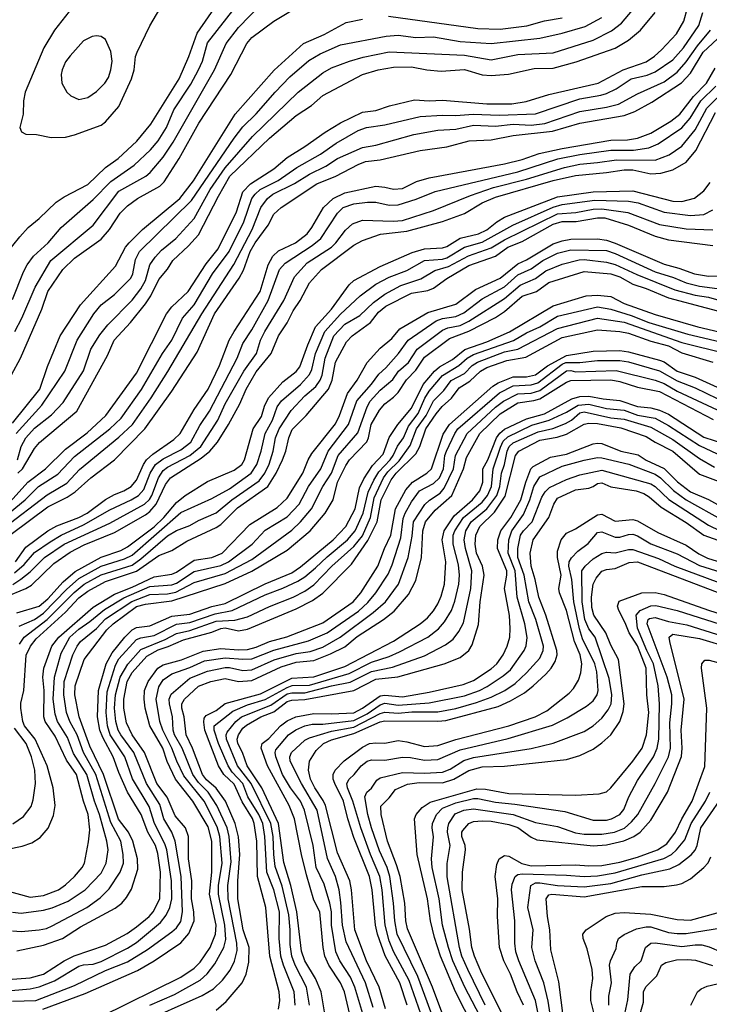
# Model space of a CAD drawing. Header units: inches. Extents: x 990535 to 1117859, y 769386 to 892122.
# Tile 939 of 1056: x 1072543 to 1075654, y 864753 to 869197. Entities that reach past the tile are written whole.
import ezdxf

# ---------------------------------------------------------------- set-up
doc = ezdxf.new("R2010")
doc.units = ezdxf.units.IN
doc.header["$MEASUREMENT"] = 0
doc.layers.add('B0876', color=7, linetype='Continuous')

msp = doc.modelspace()

# ---------------------------------------------------------------- linework, layer by layer
at = {"layer": 'B0876', "color": 5}
for points, elevation in [([(1072480.6, 868139.4), (1072543, 868217), (1072580.7, 868259.3), (1072630, 868299), (1072707, 868373), (1072743.1, 868396.9), (1072850, 868453.2), (1072930, 868529.6), (1072987.3, 868570), (1073071.4, 868648.6), (1073134.2, 868725.8), (1073262.5, 868930), (1073306.2, 869030), (1073343.9, 869136.1), (1073470, 869319.8)], 6080), ([(1072766.1, 869233.9), (1072699.6, 869150), (1072652.5, 869070), (1072568.1, 868870), (1072560.4, 868830), (1072558, 868770), (1072544.1, 868710), (1072551.3, 868691.3), (1072570, 868680.7), (1072618.6, 868678.6), (1072684.9, 868664.9), (1072750, 868667.3), (1072790, 868677), (1072910, 868720.7), (1072930, 868735.3), (1072990, 868804.6), (1073047.3, 868930), (1073058.6, 868970), (1073065.2, 869030), (1073072.5, 869050), (1073130, 869168.8), (1073210, 869306)], 6120), ([(1072499.3, 867020.7), (1072579.7, 867110), (1072659.9, 867170), (1072750, 867258), (1072847.7, 867332.3), (1072932.2, 867410), (1073070, 867601.7), (1073205.1, 867870), (1073230, 867900.5), (1073303.2, 867970), (1073384.6, 868095.4), (1073437.8, 868162.2), (1073521.3, 868330), (1073550, 868420.4), (1073583.6, 868456.4), (1073690, 868523.7), (1073750, 868574.2), (1073830, 868623.9), (1073921.1, 868690), (1073990, 868731.9), (1074090, 868779.4), (1074150, 868787.5), (1074211.8, 868808.2), (1074324.9, 868835.1), (1074389.6, 868830.4), (1074450, 868833), (1074650, 868816.8), (1074763.1, 868816.9), (1074827.4, 868827.4), (1074930, 868859), (1075152.2, 868910), (1075265, 868970), (1075370, 869007.2), (1075407.5, 869032.5), (1075438.6, 869061.4), (1075506.7, 869133.3), (1075539.3, 869190), (1075555.4, 869250)], 5880), ([(1072506.5, 867593.5), (1072547.2, 867670), (1072643.3, 867890), (1072670, 867970), (1072737.7, 868070), (1072790, 868121), (1072910, 868205.8), (1072948, 868250), (1072996.9, 868323.1), (1073030, 868356.1), (1073073.9, 868390), (1073175, 868445), (1073195.4, 868464.6), (1073262.7, 868570), (1073350.6, 868730), (1073495.8, 868950), (1073567, 869090), (1073590, 869115.8), (1073690, 869190.1), (1073830, 869275)], 6020), ([(1072510, 867934.4), (1072560.6, 868059.4), (1072576.1, 868090), (1072604.9, 868130), (1072671.1, 868190), (1072730, 868258.7), (1072874.7, 868385.3), (1072953.4, 868466.6), (1073059, 868541), (1073133.4, 868610), (1073168.1, 868650), (1073204.5, 868710), (1073237.6, 868790), (1073314.5, 868905.5), (1073349.6, 868970), (1073367.1, 869010), (1073390, 869092.1), (1073520.7, 869259.3)], 6060), ([(1072520.5, 867790), (1072552.9, 867850), (1072612.6, 867990), (1072683.3, 868110), (1072874.3, 868270), (1072990, 868423.6), (1073111.9, 868490), (1073132.2, 868507.8), (1073190, 868576.3), (1073235.5, 868644.5), (1073421.1, 868970), (1073475.1, 869090), (1073530, 869162.1), (1073632.5, 869267.5)], 6040), ([(1072532.8, 867210), (1072549.2, 867270), (1072570.3, 867310), (1072610, 867353.3), (1072686, 867414), (1072738.5, 867470), (1072830, 867611.9), (1072863.8, 867710), (1072905.1, 867774.9), (1072939.8, 867820.2), (1073050, 867931.5), (1073090, 867981.8), (1073110, 868019.4), (1073129.6, 868090), (1073154.3, 868125.7), (1073183.2, 868156.8), (1073247.1, 868210), (1073330, 868299.1), (1073402.6, 868430), (1073470, 868528.1), (1073592.9, 868670), (1073799.6, 868870), (1073910, 868957.1), (1073950, 868980.1), (1074030.3, 869009.7), (1074092.4, 869027.6), (1074210, 869051.5), (1074550, 869036.7), (1074670, 869016.3), (1074790, 869040.1), (1074950, 869047.7), (1075130, 869104), (1075212.8, 869147.2), (1075258.2, 869181.8), (1075333.3, 869270)], 5940), ([(1072430, 866919.3), (1072567, 867030), (1072627.8, 867090), (1072714.4, 867145.6), (1072790, 867225.5), (1072949.6, 867350.4), (1073001.1, 867398.9), (1073092.2, 867527.8), (1073186.8, 867690), (1073229.2, 867750), (1073277.4, 867850), (1073330, 867910.6), (1073412.3, 868050), (1073487.6, 868150), (1073554.8, 868285.2), (1073590.8, 868389.2), (1073604.8, 868410), (1073627.8, 868430), (1073708.6, 868471.4), (1073793.8, 868530), (1073900.2, 868590), (1073970, 868639.1), (1074070, 868696.3), (1074107.4, 868710), (1074190, 868723.1), (1074350, 868759.4), (1074450, 868766.4), (1074510, 868763.9), (1074588.9, 868771.1), (1074706.7, 868766.7), (1074870, 868771.9), (1075070, 868840.1), (1075164.5, 868855.6), (1075190, 868863.7), (1075234.8, 868885.2), (1075301.3, 868930), (1075373.2, 868946.8), (1075410, 868961.6), (1075490, 869015.5), (1075537.4, 869070), (1075606.8, 869170), (1075624.7, 869230)], 5860), ([(1072510, 867376), (1072633.4, 867530), (1072668.8, 867631.1), (1072725.6, 867770), (1072816.6, 867910), (1072975.6, 868084.4), (1073020.4, 868170), (1073036.8, 868190), (1073096.9, 868250), (1073264.8, 868390), (1073326.7, 868470), (1073515.2, 868770), (1073691.2, 868968.8), (1073823, 869090), (1073916.8, 869130), (1074015.9, 869184.1), (1074090, 869199.3)], 5980), ([(1072526.6, 867330), (1072643.4, 867456.6), (1072747.1, 867610), (1072802.3, 867750), (1072877.4, 867870), (1072909.9, 867910.1), (1072970, 867957.1), (1073044.2, 868030), (1073053.8, 868050), (1073065.6, 868114.4), (1073082.8, 868150), (1073318.4, 868381.6), (1073510, 868662), (1073550, 868713), (1073610, 868771.7), (1073695.1, 868870), (1073761.6, 868938.4), (1073847.7, 869012.3), (1073897.8, 869042.2), (1073990, 869083.3), (1074196.9, 869123.1), (1074250, 869126.4), (1074330, 869116.7), (1074410, 869119.4), (1074530, 869098.4), (1074670, 869089.4), (1074890, 869113.9), (1074990, 869135.4), (1075094.4, 869165.6), (1075170, 869207.2)], 5960), ([(1072534, 867150), (1072555.3, 867170), (1072610, 867261.5), (1072631.5, 867288.5), (1072801.4, 867430), (1072938.4, 867681.6), (1072968.6, 867750), (1073043, 867830), (1073110, 867913.9), (1073134.1, 867950), (1073170, 868023.7), (1073209, 868071), (1073233.6, 868110), (1073304.3, 868175.7), (1073350, 868226.1), (1073439.1, 868400.9), (1073491, 868490), (1073670, 868661.7), (1073790, 868764), (1073859, 868810), (1073910, 868854.9), (1074089.8, 868950), (1074160.5, 868970), (1074230, 868982.1), (1074310, 868983.8), (1074380.5, 868970), (1074443.9, 868963.9), (1074550, 868971.5), (1074630, 868948.5), (1074670, 868945.4), (1074748.4, 868951.6), (1074864, 868976), (1074950, 868978.6), (1075053.6, 869006.4), (1075230, 869068), (1075290, 869103.8), (1075344.1, 869150), (1075409.4, 869230)], 5920), ([(1074206.7, 869213.2), (1074610, 869157.5), (1074710, 869153.9), (1074831.2, 869168.8), (1074910, 869191.6), (1074990, 869205.8)], 5980), ([(1072470, 866902.3), (1072667.2, 867052.8), (1072755.5, 867104.5), (1072813.1, 867166.9), (1072990, 867313), (1073051.4, 867370), (1073135.7, 867490), (1073211.1, 867608.9), (1073364.1, 867870), (1073508.4, 868091.6), (1073591.8, 868250), (1073630.3, 868350), (1073661.2, 868390), (1073685.5, 868410), (1073782.3, 868457.7), (1073850, 868499.7), (1073924.1, 868535.9), (1073976.8, 868570), (1074090, 868619.9), (1074150, 868630.9), (1074321.8, 868678.2), (1074430, 868698.2), (1074510, 868703.4), (1074590, 868720.4), (1074690, 868716.9), (1074770, 868725.6), (1074850, 868720.8), (1074911.6, 868728.4), (1075070, 868782.2), (1075190, 868801.4), (1075244.4, 868815.6), (1075330, 868862), (1075450, 868915.8), (1075510, 868959.7), (1075550, 869006.7), (1075600.7, 869079.3), (1075660.4, 869150)], 5840), ([(1072504.6, 866875.4), (1072670, 866998.6), (1072757.4, 867042.6), (1072793.6, 867066.4), (1072863.9, 867130), (1072969.9, 867210), (1073107.3, 867350), (1073230, 867520.1), (1073343.4, 867696.6), (1073421.5, 867870), (1073533.8, 868030), (1073552.9, 868067.1), (1073583.4, 868150), (1073605.7, 868190), (1073663.3, 868270), (1073690, 868318.5), (1073722.1, 868350), (1073883.7, 868456.3), (1073969.9, 868490), (1074070, 868543.2), (1074103.7, 868556.3), (1074170, 868564.3), (1074350, 868605.9), (1074470, 868622.6), (1074570.1, 868650.1), (1074670, 868654.8), (1074770, 868674.1), (1074946.4, 868693.6), (1075070, 868730.6), (1075270, 868764.9), (1075318.1, 868781.9), (1075395.5, 868824.5), (1075528.6, 868911.4), (1075570, 868955.5), (1075626, 869050), (1075711.7, 869130)], 5820), ([(1072524, 866750), (1072570, 866815.9), (1072670, 866890.4), (1072710, 866912.8), (1072810, 866951), (1072847.2, 866970), (1072930, 867031.9), (1072970, 867053.6), (1073013.4, 867070), (1073046.4, 867090), (1073070, 867119.1), (1073101.7, 867190), (1073115.5, 867210), (1073144.2, 867235.8), (1073238.1, 867301.9), (1073266.2, 867330), (1073330, 867437.8), (1073393.8, 867530), (1073443.8, 867636.2), (1073488.7, 867750), (1073510, 867790.1), (1073628, 867970), (1073664.4, 868090), (1073684.7, 868130), (1073710, 868153.9), (1073787.8, 868190), (1073839.5, 868230), (1073861.7, 868258.3), (1073913.4, 868350), (1073957.1, 868390), (1074010, 868414.9), (1074150, 868444.9), (1074190, 868441.7), (1074230, 868432.3), (1074270, 868435.4), (1074333.6, 868466.4), (1074390, 868483.3), (1074730, 868545.8), (1074810, 868565.4), (1074886.4, 868593.6), (1074990, 868616.1), (1075210, 868652.7), (1075285.2, 868654.8), (1075330, 868662.6), (1075390, 868684.5), (1075481.2, 868738.8), (1075521.9, 868770), (1075583.7, 868850), (1075641.5, 868910), (1075681.3, 868978.7)], 5780), ([(1072511.6, 866648.4), (1072548.7, 866671.3), (1072590, 866705.4), (1072654.2, 866770), (1072743.9, 866830), (1072950, 866925.2), (1073106.6, 867010), (1073128.3, 867031.7), (1073139.4, 867050), (1073169, 867130), (1073190, 867162.1), (1073210, 867177.9), (1073311, 867230), (1073360.5, 867270), (1073436.8, 867390), (1073470, 867462.9), (1073553.4, 867610), (1073610.9, 867690), (1073629.6, 867750), (1073648.5, 867790), (1073734.3, 867930), (1073783.1, 868036.9), (1073839.9, 868100.1), (1073949.7, 868170.3), (1073969.9, 868190), (1074012.6, 868247.4), (1074044.6, 868275.4), (1074090, 868292.4), (1074228.2, 868288.2), (1074270, 868291), (1074410, 868335), (1074576.7, 868403.3), (1074680.5, 868439.5), (1074830, 868476.8), (1075001.1, 868530), (1075070, 868545.5), (1075150, 868551.9), (1075234.9, 868565.1), (1075410, 868563), (1075472.5, 868587.5), (1075530, 868626.8), (1075590, 868700.5), (1075642.4, 868797.6), (1075737.1, 868890)], 5740), ([(1072519.5, 866700.5), (1072562.3, 866737.7), (1072610, 866791.6), (1072679.6, 866840.3), (1072729.8, 866870.2), (1072830, 866916.6), (1072950, 866984.7), (1073045.9, 867030), (1073078.5, 867050), (1073102.9, 867077.1), (1073130.9, 867150), (1073156, 867190), (1073190, 867215.5), (1073270, 867255), (1073314.6, 867290), (1073355.2, 867364.8), (1073399.6, 867430), (1073523.5, 867670), (1073550, 867735.7), (1073590, 867797.2), (1073664.6, 867930), (1073714.6, 868070), (1073741.2, 868098.8), (1073861.8, 868178.2), (1073901.8, 868210), (1073976.1, 868323.9), (1074002.1, 868350), (1074050, 868366.5), (1074112.6, 868372.6), (1074150, 868372.8), (1074210, 868359.3), (1074250, 868361.5), (1074332.4, 868387.6), (1074418.1, 868421.9), (1074790.7, 868510), (1074971.1, 868568.9), (1075070, 868589), (1075210, 868608), (1075311.9, 868608.1), (1075382, 868618), (1075423.8, 868636.2), (1075530, 868709), (1075568, 868752), (1075616.5, 868830), (1075683, 868897)], 5760), ([(1072476, 866590), (1072570.9, 866629.1), (1072595.4, 866644.6), (1072696.8, 866743.2), (1072770, 866793.3), (1072833, 866827), (1072970, 866883), (1073110, 866961.7), (1073130, 866976.8), (1073158.9, 867010), (1073201.1, 867098.9), (1073223.7, 867130), (1073362.3, 867217.7), (1073401.3, 867250), (1073435.6, 867290), (1073485, 867370), (1073536.7, 867463.3), (1073564.6, 867530), (1073610, 867607.7), (1073677.5, 867690), (1073711.2, 867770), (1073750, 867829.5), (1073776.4, 867883.6), (1073807.6, 867930), (1073850.9, 868010), (1073904.1, 868070), (1074050, 868179), (1074090, 868200.3), (1074171, 868229), (1074290, 868242.1), (1074450, 868286.8), (1074550, 868321.6), (1074630.2, 868369.8), (1074690, 868395.2), (1074950, 868471.8), (1075050, 868494.1), (1075190, 868507.4), (1075270, 868520), (1075310, 868518.7), (1075390, 868501.7), (1075435.5, 868504.5), (1075490, 868518.8), (1075550, 868553.3), (1075594.1, 868605.9), (1075682.2, 868777.8)], 5720), ([(1072530, 866519.5), (1072630, 866550), (1072670, 866582.5), (1072739.5, 866660.5), (1072792.7, 866707.3), (1072910, 866771.8), (1072998.5, 866801.5), (1073030, 866817.2), (1073150, 866908.4), (1073193.4, 866950), (1073250, 867017.3), (1073290, 867050.1), (1073390, 867112), (1073510, 867163.3), (1073545.8, 867190), (1073557.4, 867210), (1073596.4, 867350), (1073634.1, 867405.9), (1073647.4, 867452.6), (1073665.9, 867490), (1073730, 867563), (1073790, 867609.3), (1073807.5, 867630), (1073842.5, 867730), (1073877.5, 867810), (1073949.3, 867890), (1074030, 868000.7), (1074050, 868019.5), (1074170, 868082.9), (1074313.3, 868146.7), (1074370, 868162.6), (1074450, 868167.2), (1074470, 868174), (1074530, 868210.3), (1074613.5, 868230), (1074650, 868248.3), (1074695, 868285), (1074730, 868305.4), (1074970, 868397.4), (1075130, 868419.9), (1075310, 868424.4), (1075490, 868377.8), (1075530, 868376.3), (1075587.9, 868392.1), (1075630, 868423.8), (1075657.7, 868462.3)], 5680), ([(1072540.8, 866459.2), (1072610, 866490.3), (1072650, 866518.3), (1072754.4, 866625.6), (1072810, 866675.6), (1072910, 866730.8), (1073016.1, 866763.9), (1073050, 866780.2), (1073270, 866972.3), (1073410, 867036.5), (1073490, 867080.2), (1073587.3, 867150), (1073612.1, 867190), (1073632.1, 867250), (1073649.7, 867330), (1073682.8, 867390), (1073704.1, 867450), (1073723.4, 867476.6), (1073809.5, 867550), (1073850, 867595.7), (1073861.1, 867618.9), (1073877, 867690), (1073919.1, 867790), (1073990, 867868.3), (1074079.4, 867950), (1074150, 868002.8), (1074210, 868034.5), (1074290, 868064.5), (1074370, 868109.7), (1074450, 868116), (1074470, 868122), (1074550, 868171), (1074630, 868192.9), (1074768.2, 868270), (1074950, 868351), (1074990, 868363.2), (1075137.6, 868382.4), (1075290, 868377.5), (1075333.2, 868370), (1075450, 868328.3), (1075570, 868313.7), (1075630, 868318), (1075670, 868338.9)], 5660), ([(1072542.1, 866377.9), (1072562.6, 866410), (1072667.3, 866490), (1072788.2, 866611.8), (1072834.4, 866650), (1072910, 866692), (1073050, 866735), (1073090, 866763), (1073210, 866867.5), (1073250, 866890.9), (1073310, 866914.2), (1073350, 866937), (1073430, 866971.5), (1073500.5, 867030), (1073623.9, 867116.1), (1073648.6, 867150), (1073668.3, 867191.7), (1073686.3, 867250), (1073696.7, 867310), (1073713.1, 867350), (1073767.4, 867432.7), (1073830, 867499.7), (1073878.3, 867541.7), (1073899, 867570), (1073908, 867592), (1073921.6, 867670), (1073960.7, 867770), (1074010, 867822.4), (1074077.6, 867862.4), (1074139.7, 867920.3), (1074190, 867957.7), (1074263.2, 867996.8), (1074352.8, 868027.2), (1074415.4, 868064.6), (1074477.4, 868082.6), (1074568.4, 868131.6), (1074670, 868168), (1074730, 868204), (1074970, 868320.3), (1075052.6, 868327.4), (1075130, 868341.9), (1075170, 868343.4), (1075286.4, 868326.4), (1075430, 868272.2), (1075550, 868253.7), (1075670, 868247.9)], 5640), ([(1072487.1, 865452.9), (1072553.7, 865466.3), (1072597.7, 865482.3), (1072634.5, 865505.5), (1072671.5, 865548.5), (1072695, 865605), (1072702.3, 865650), (1072693.4, 865730), (1072666.1, 865830), (1072613.4, 865950), (1072564.3, 866010), (1072557, 866030), (1072548.3, 866090), (1072547.5, 866112.5), (1072560.9, 866170), (1072571.4, 866328.6), (1072592, 866370), (1072616.6, 866403.4), (1072750, 866522.3), (1072810, 866587.5), (1072850, 866617.9), (1072930, 866660.8), (1073070, 866708.2), (1073170, 866778.3), (1073230, 866800.7), (1073296.9, 866843.1), (1073430, 866904.4), (1073450, 866918.7), (1073525.7, 866994.3), (1073662.7, 867090), (1073700.4, 867150), (1073728.2, 867210), (1073743.5, 867250), (1073756.5, 867310), (1073772.8, 867347.2), (1073836.1, 867410), (1073936, 867530), (1073953.2, 867570), (1073968.3, 867651.7), (1074017.3, 867742.7), (1074043.2, 867770), (1074125.2, 867830), (1074162.4, 867877.6), (1074195.4, 867904.6), (1074310, 867963.1), (1074384.8, 867975.2), (1074410, 867984.5), (1074470.4, 868029.6), (1074570, 868086.8), (1074690, 868129.8), (1074745.4, 868170), (1074810, 868195.9), (1074950, 868273.4), (1074990, 868285.8), (1075054, 868286), (1075150, 868303), (1075182.3, 868302.3), (1075289.6, 868269.6), (1075410, 868219.6), (1075470, 868204.1), (1075670, 868178.5)], 5620), ([(1072470, 865269.6), (1072590, 865236.6), (1072650, 865244.8), (1072718.5, 865270), (1072750, 865291.8), (1072789.9, 865330), (1072824.7, 865370), (1072835.8, 865390), (1072854, 865486), (1072858.8, 865541.2), (1072852.2, 865610), (1072830.2, 865670), (1072798.9, 865790), (1072754.4, 865854.4), (1072702.8, 865962.8), (1072657.9, 866030), (1072651.3, 866050), (1072653.4, 866170), (1072648, 866230), (1072652, 866270), (1072687.5, 866370), (1072719.1, 866410), (1072874.9, 866545.1), (1072970, 866604.2), (1073050, 866635.4), (1073150, 866682), (1073230, 866694.1), (1073250, 866703), (1073330, 866757.8), (1073410, 866770.3), (1073457.1, 866790), (1073580.8, 866919.2), (1073704.1, 866995.9), (1073750, 867037.8), (1073820.4, 867150), (1073843.7, 867210), (1073860.9, 867239.1), (1073967.5, 867372.5), (1073986.5, 867410), (1074021.3, 867510), (1074066.2, 867570), (1074110.8, 867649.2), (1074170, 867714.4), (1074221.3, 867758.7), (1074258.3, 867801.7), (1074384.9, 867875.1), (1074510, 867912.7), (1074600.1, 867979.9), (1074710, 868030.6), (1074790, 868095.5), (1074830, 868113.8), (1074950, 868185.2), (1074990, 868199.1), (1075030, 868205.8), (1075150, 868207.5), (1075190, 868201.6), (1075230, 868188.6), (1075450, 868093.3), (1075516.2, 868076.2), (1075587.1, 868050), (1075650, 868039.2), (1075790, 868042.7)], 5580), ([(1072510, 865168.4), (1072550, 865164.6), (1072650, 865178.5), (1072690, 865189.4), (1072761.4, 865218.6), (1072837.8, 865270), (1072910, 865345.5), (1072932.5, 865390), (1072941.4, 865450), (1072935.8, 865490), (1072902.8, 865610), (1072879.7, 865670), (1072846.3, 865790), (1072785.4, 865885.4), (1072758.1, 865958.1), (1072713.7, 866030), (1072703, 866063), (1072694.6, 866130), (1072699.3, 866230), (1072730, 866337.8), (1072769.2, 866410), (1072810, 866446.7), (1072859.5, 866480.5), (1072925.1, 866534.9), (1073013, 866587), (1073130, 866638.7), (1073230, 866646.2), (1073250, 866654.4), (1073330, 866706.8), (1073450, 866733.9), (1073485.1, 866750), (1073591.7, 866830), (1073650, 866893), (1073750, 866953.6), (1073803.2, 867010), (1073845.2, 867090), (1073901.2, 867170), (1073935.1, 867250), (1074026.3, 867370), (1074063.5, 867476.5), (1074130, 867552.3), (1074162.8, 867597.2), (1074195, 867625), (1074252.1, 867690), (1074295.1, 867750), (1074422.3, 867837.7), (1074450, 867848.1), (1074510, 867858), (1074546.2, 867873.8), (1074630, 867936.5), (1074730, 867991.4), (1074790, 868045.5), (1074850, 868072.2), (1074902.5, 868110), (1074970, 868142.5), (1075030, 868158.2), (1075190, 868154.6), (1075230, 868142), (1075410, 868058.6), (1075492.9, 868032.9), (1075550, 868009.3), (1075610, 867994.1), (1075690, 867984.3)], 5560), ([(1072510, 865085.6), (1072550, 865081.6), (1072630.6, 865089.4), (1072663.9, 865096.1), (1072690, 865107.4), (1072845.2, 865190), (1072906.3, 865233.7), (1072946.2, 865273.8), (1072996.9, 865350), (1073011.7, 865390), (1073010.3, 865429.7), (1072999.7, 865490), (1072954.5, 865574.5), (1072887.1, 865790), (1072830, 865890), (1072802.1, 865970), (1072768.9, 866030), (1072754.3, 866070), (1072742.2, 866150), (1072744.2, 866210), (1072783.1, 866330), (1072802.5, 866370), (1072817.5, 866390), (1072890, 866449.2), (1072930, 866492.6), (1073048.4, 866571.6), (1073130, 866602.3), (1073210, 866605.4), (1073246.6, 866613.4), (1073330, 866656.5), (1073470, 866697.2), (1073590, 866761.2), (1073770, 866892.8), (1073810.4, 866930), (1073859.5, 866990), (1073909.9, 867090), (1073949.7, 867150), (1073980.5, 867230), (1074067.8, 867332.2), (1074110.2, 867450), (1074124, 867476), (1074170, 867525.5), (1074226.6, 867573.4), (1074252.4, 867610), (1074296.7, 867650), (1074336.8, 867710), (1074450, 867795.1), (1074474.2, 867805.8), (1074530, 867817.4), (1074570, 867836), (1074730, 867939), (1074800.5, 867999.5), (1074870, 868028.9), (1074916.1, 868063.9), (1074990, 868093), (1075066.8, 868113.2), (1075090, 868114.4), (1075190, 868102.8), (1075230, 868091.3), (1075326.8, 868046.9), (1075498.3, 867978.3), (1075590, 867954.1), (1075650, 867944.6), (1075750, 867915.4)], 5540), ([(1072530, 864994.6), (1072650, 865020.1), (1072735.9, 865050), (1072817.5, 865102.5), (1072973, 865187), (1073004.2, 865210), (1073025.2, 865234.8), (1073047.4, 865272.6), (1073076.3, 865363.7), (1073073.9, 865410), (1073053.5, 865490), (1073033.8, 865530), (1072989.4, 865589.4), (1072921, 865790), (1072858.8, 865918.8), (1072810.9, 866050), (1072792, 866150), (1072792.6, 866190), (1072833.7, 866310), (1072936.2, 866443.8), (1072963.9, 866470), (1073070, 866548.4), (1073110, 866558.4), (1073230, 866574.7), (1073470, 866653.1), (1073590, 866707.9), (1073750, 866802.5), (1073853.7, 866890), (1073921.2, 866970), (1073956.8, 867030), (1073977.1, 867110), (1074014.8, 867185.2), (1074030.3, 867210), (1074108.4, 867291.6), (1074116.9, 867310), (1074129, 867370), (1074165.6, 867434.4), (1074190, 867462.5), (1074230, 867492.6), (1074250, 867514.1), (1074288.3, 867571.7), (1074330, 867615.9), (1074370, 867674.1), (1074481.5, 867758.5), (1074569.1, 867790.9), (1074690, 867853.4), (1074730, 867880.5), (1074810, 867948.8), (1074874, 867970), (1074930, 868011), (1075090, 868060.6), (1075210, 868049.8), (1075250, 868036.5), (1075310, 868002.9), (1075370, 867983.4), (1075470, 867941.5), (1075810, 867850.7)], 5520), ([(1072490, 864864.7), (1072590, 864872.1), (1072650.4, 864890), (1072744, 864950), (1072788.3, 864971.7), (1072930, 865019.9), (1073027.3, 865072.7), (1073070, 865103.5), (1073126.7, 865150), (1073144.7, 865170), (1073174.9, 865230), (1073178.8, 865350), (1073166.1, 865433.9), (1073156.2, 865470), (1073121.6, 865530), (1073090.3, 865610.3), (1073029.9, 865710.1), (1072990, 865799.6), (1072964.8, 865870), (1072917.4, 865957.4), (1072905, 865990), (1072894, 866050), (1072898.1, 866170), (1072932.4, 866290), (1072960.3, 866339.7), (1073017, 866410), (1073050, 866442.7), (1073070, 866454), (1073130, 866460.9), (1073230, 866504.9), (1073310, 866513.7), (1073410, 866548.9), (1073470, 866562.5), (1073650, 866650.5), (1073770, 866701.2), (1073810, 866726.9), (1073956.8, 866850), (1074014, 866910), (1074055.9, 866990), (1074076.5, 867083.5), (1074095.6, 867124.4), (1074135.4, 867184.6), (1074183.3, 867236.7), (1074210, 867310.6), (1074248.7, 867370), (1074310, 867443.2), (1074363.9, 867550), (1074414.9, 867610), (1074437.3, 867630), (1074496.1, 867663.9), (1074551.9, 867708.1), (1074650, 867742.8), (1074752.4, 867787.6), (1074950, 867905.3), (1075098.7, 867950), (1075150, 867954.2), (1075210, 867948.1), (1075270, 867916.5), (1075410, 867867.1), (1075603.2, 867810), (1075750, 867776.3)], 5480), ([(1072470, 864812), (1072590, 864823.3), (1072630, 864831.6), (1072700, 864860), (1072810, 864925.1), (1072830, 864931.4), (1072874.7, 864934.7), (1072910, 864945.8), (1073030, 865006.9), (1073070, 865032.1), (1073177.5, 865122.5), (1073204.2, 865155.8), (1073220.2, 865190), (1073229.5, 865230), (1073227.8, 865310), (1073206.2, 865450), (1073197.9, 865477.9), (1073150.7, 865570), (1073126.5, 865646.5), (1073051.5, 865771.5), (1073016.9, 865870), (1072951.7, 865970), (1072938.5, 866010), (1072932.3, 866070), (1072937.2, 866162.8), (1072975.8, 866284.2), (1072990, 866312.1), (1073070, 866399.6), (1073090, 866407.2), (1073150, 866417.4), (1073250, 866469), (1073310, 866476.2), (1073424.6, 866515.4), (1073501.9, 866530), (1073650, 866601.6), (1073730, 866630.6), (1073797.9, 866662.2), (1073830, 866681.8), (1073877.6, 866722.4), (1073930, 866773.1), (1074021.5, 866850), (1074057.2, 866890), (1074092.4, 866970), (1074114.8, 867065.2), (1074140.9, 867119.1), (1074162.9, 867157.1), (1074215, 867210), (1074228.4, 867230), (1074247.9, 867272.1), (1074274.5, 867310), (1074297, 867363), (1074340.1, 867419.9), (1074370.5, 867489.5), (1074390, 867520.6), (1074450, 867590.8), (1074523.7, 867636.3), (1074561.5, 867670), (1074590, 867686), (1074770.3, 867749.7), (1074830, 867783.2), (1074890, 867810.1), (1074970, 867858.2), (1075150, 867901.2), (1075210, 867891.2), (1075302, 867862), (1075381.1, 867830), (1075557.6, 867777.6), (1075730, 867737.6)], 5460), ([(1072510, 864766.8), (1072615, 864770), (1072790, 864838.4), (1072930, 864905.4), (1073030, 864944.3), (1073119.4, 865000.6), (1073230, 865081), (1073250, 865098.6), (1073270, 865126.7), (1073277.7, 865170), (1073272, 865330), (1073244.7, 865490), (1073229.7, 865529.7), (1073193.1, 865590), (1073174.4, 865654.4), (1073115.4, 865750), (1073057.3, 865890), (1072998.7, 865970), (1072987.6, 865990), (1072976.2, 866030), (1072971, 866090), (1072974.7, 866150), (1072996.8, 866230), (1073030.9, 866289.1), (1073090, 866354.2), (1073199.9, 866400.1), (1073250, 866427.1), (1073310, 866440.7), (1073430, 866481.8), (1073513.8, 866486.2), (1073570, 866502.5), (1073670, 866548.5), (1073777, 866590), (1073830, 866618.2), (1073870, 866646.5), (1073950.6, 866730), (1074050, 866820.1), (1074090, 866866.9), (1074125.6, 866950), (1074141.5, 867038.5), (1074184.7, 867130), (1074203.4, 867156.6), (1074254.6, 867205.4), (1074305.2, 867274.8), (1074333.1, 867350), (1074376.5, 867410), (1074410, 867476.4), (1074457, 867523), (1074490, 867569), (1074550, 867600.6), (1074584, 867636), (1074608, 867652), (1074730, 867697.6), (1074790.8, 867709.2), (1074970, 867802.5), (1075150, 867850.1), (1075270, 867831.1), (1075530, 867740.4), (1075730, 867691)], 5440), ([(1072648, 864732), (1072838.4, 864801.6), (1073074, 864906), (1073150, 864949), (1073269.7, 865030.3), (1073306.6, 865073.4), (1073330, 865130), (1073329.2, 865170), (1073318.6, 865230), (1073320.1, 865310), (1073304.7, 865410), (1073305.2, 865510), (1073290.6, 865550), (1073244.5, 865604.5), (1073207.6, 865687.6), (1073162, 865750), (1073105.5, 865890), (1073049.9, 865970.1), (1073024.2, 866024.2), (1073012.6, 866090), (1073012, 866130), (1073028.4, 866210), (1073050, 866250.3), (1073116.1, 866324), (1073166.9, 866353.1), (1073212.1, 866367.9), (1073281.2, 866398.8), (1073410, 866432.8), (1073450, 866449.8), (1073470, 866451.8), (1073530, 866438.8), (1073570, 866446.5), (1073790, 866538.5), (1073863.7, 866576.3), (1073910.6, 866609.4), (1074040.2, 866739.8), (1074114.2, 866845.8), (1074155.9, 866930), (1074173.5, 867030), (1074219.1, 867120.9), (1074241.6, 867150), (1074330, 867237.6), (1074348.6, 867271.4), (1074375.4, 867350), (1074421.9, 867418.1), (1074449.3, 867450.7), (1074491.3, 867488.7), (1074525, 867535), (1074574.2, 867565.8), (1074621.3, 867610), (1074650, 867627.2), (1074741, 867659), (1074825.9, 867674.1), (1074990, 867761.9), (1075150, 867796.8), (1075250, 867789.8), (1075290, 867782.2), (1075390, 867746.2), (1075470, 867724.8), (1075530, 867694), (1075670, 867650.6)], 5420), ([(1072910, 864698.8), (1073270, 864875.3), (1073330, 864916), (1073356.8, 864943.2), (1073401.8, 865010), (1073426.5, 865070), (1073428.6, 865110), (1073399.4, 865250), (1073409.3, 865349.3), (1073409.3, 865490), (1073393.7, 865553.7), (1073324.6, 865670), (1073245.5, 865770), (1073208.8, 865848.8), (1073189, 865910), (1073129.6, 866009.6), (1073109.2, 866090), (1073104.3, 866130), (1073106.5, 866170), (1073121.9, 866210), (1073165.4, 866270), (1073190, 866285.7), (1073272.4, 866307.6), (1073370, 866346.9), (1073450, 866359.4), (1073530, 866352.6), (1073570, 866354.4), (1073610, 866365.3), (1073670, 866390.5), (1073748.8, 866411.2), (1073910, 866474.5), (1074047.3, 866570), (1074082, 866610), (1074158.7, 866730), (1074188.7, 866810), (1074217.3, 866870), (1074238.8, 866990), (1074285.2, 867074.8), (1074315.6, 867110), (1074379.6, 867150), (1074400.8, 867170), (1074453.9, 867326.1), (1074482.5, 867370), (1074677, 867543), (1074702.4, 867557.6), (1074770, 867584.5), (1074830, 867584.8), (1074870, 867593.4), (1074924.8, 867635.2), (1075010, 867681.7), (1075130, 867701.3), (1075250, 867703.7), (1075290, 867697.7), (1075430, 867660.8), (1075450, 867652.3), (1075510, 867611.1), (1075590, 867583), (1075690, 867538)], 5380), ([(1073130, 864749.2), (1073241.8, 864798.2), (1073357, 864863), (1073388.9, 864891.1), (1073423.9, 864936.1), (1073464.1, 865010), (1073473.5, 865046.5), (1073468.1, 865110), (1073439.6, 865250), (1073440.3, 865290), (1073455.9, 865390), (1073445.8, 865510), (1073434.5, 865554.5), (1073375.4, 865670), (1073283.9, 865783.9), (1073252.3, 865850), (1073229.8, 865910), (1073188.3, 865990), (1073175.8, 866030), (1073158.8, 866130), (1073170, 866186.5), (1073190, 866217.4), (1073230, 866245.4), (1073310, 866273.1), (1073376.1, 866303.9), (1073470, 866317.3), (1073550, 866310.5), (1073590, 866312.4), (1073690, 866352), (1073846.6, 866393.4), (1073930, 866429.8), (1074072.1, 866527.9), (1074113.7, 866566.3), (1074150.3, 866610), (1074205.6, 866694.4), (1074223.8, 866736.2), (1074261.8, 866858.2), (1074273.5, 866946.5), (1074282.2, 866970), (1074310, 867021.7), (1074346.3, 867070), (1074410, 867103.1), (1074436.8, 867130), (1074454.8, 867170), (1074461.2, 867230), (1074468.4, 867250), (1074506.6, 867330), (1074520.4, 867350), (1074707.8, 867512.2), (1074770, 867544.6), (1074850, 867548.7), (1074881.3, 867558.7), (1074990, 867641.5), (1075007.1, 867650), (1075070, 867649.2), (1075150, 867658.2), (1075250, 867658.6), (1075290, 867652.4), (1075430, 867612.4), (1075510, 867566.8), (1075590, 867535.3), (1075690, 867487.2)], 5360), ([(1073076.1, 864663.9), (1073366.6, 864793.4), (1073417.2, 864822.8), (1073458.4, 864861.6), (1073493, 864907), (1073511.4, 864948.6), (1073523.6, 864996.4), (1073522.8, 865030), (1073483.9, 865230), (1073482.5, 865290), (1073496.8, 865396.8), (1073487.4, 865510), (1073478.8, 865550), (1073433, 865650), (1073393.1, 865710), (1073350, 865754.2), (1073324.3, 865790), (1073276.3, 865910), (1073240.7, 865970), (1073235.1, 865990), (1073232.1, 866050), (1073218.1, 866110), (1073216.8, 866130), (1073226.7, 866153.3), (1073310, 866224.5), (1073390, 866256.5), (1073470, 866272.9), (1073490, 866272.9), (1073550, 866259.6), (1073590, 866262.2), (1073691.6, 866308.4), (1073790, 866336.8), (1073853.8, 866346.2), (1073910, 866365.3), (1073988.2, 866410), (1074137.8, 866522.2), (1074193.9, 866570), (1074252.7, 866650), (1074295.3, 866770), (1074313.4, 866866.6), (1074319.9, 866930), (1074371, 867009), (1074391.6, 867028.4), (1074439.3, 867060.7), (1074458.1, 867081.9), (1074499.6, 867170), (1074509.4, 867230), (1074562.3, 867330), (1074690, 867447.9), (1074725, 867475), (1074790, 867509), (1074850, 867511.5), (1074890, 867523.3), (1075010, 867612.5), (1075030, 867613.8), (1075050, 867608), (1075234, 867614), (1075410, 867570), (1075450, 867554.4), (1075510, 867520.6), (1075690, 867435.9)], 5340), ([(1073430, 864726.9), (1073474.4, 864765.6), (1073545.9, 864850), (1073564.9, 864890), (1073576.6, 864943.4), (1073577.5, 865010), (1073550.7, 865090), (1073527.5, 865230), (1073526.8, 865310), (1073535.7, 865430), (1073530.7, 865509.3), (1073515.5, 865570), (1073471.2, 865670), (1073428.7, 865728.7), (1073386.3, 865766.4), (1073368, 865790), (1073323.1, 865910), (1073293.6, 865970), (1073284.5, 866050), (1073274.1, 866090), (1073274.3, 866110), (1073286.9, 866130), (1073350, 866188.9), (1073404.8, 866210), (1073470, 866223.8), (1073530.5, 866210.5), (1073590, 866214.4), (1073723.2, 866276.8), (1073790, 866297), (1073870, 866305.5), (1073945.7, 866334.3), (1074010, 866366.7), (1074066.2, 866413.8), (1074184.1, 866490), (1074232.3, 866527.7), (1074296.8, 866603.2), (1074330, 866666.2), (1074355.4, 866770), (1074362.3, 866890), (1074374.2, 866930), (1074416.7, 866983.3), (1074492.2, 867050), (1074544.9, 867170), (1074558.9, 867221.1), (1074618.8, 867330), (1074710, 867418.2), (1074790, 867467.7), (1074862.4, 867477.6), (1074890, 867485.6), (1075010, 867560.5), (1075030, 867568.8), (1075210, 867571.8), (1075250, 867564.5), (1075330, 867538.5), (1075430, 867519), (1075672.4, 867392.4)], 5320), ([(1073710, 864732), (1073716.1, 864770), (1073712.9, 864810), (1073671.6, 864970), (1073653.3, 865190), (1073615.4, 865330), (1073612.8, 865490), (1073600.5, 865570), (1073592.5, 865592.5), (1073546.4, 865666.4), (1073510, 865746.9), (1073464.3, 865790), (1073440.4, 865830), (1073378.7, 865990), (1073373.1, 866026.9), (1073375.7, 866044.3), (1073383.9, 866056.1), (1073430, 866079.1), (1073469.3, 866110.7), (1073630, 866154.9), (1073770, 866224.7), (1073870, 866230.9), (1074010, 866278), (1074230, 866392.6), (1074349.7, 866470.3), (1074382.7, 866497.3), (1074410, 866528.4), (1074430, 866560.2), (1074445.1, 866594.9), (1074459.4, 866650), (1074465.7, 866750), (1074448.6, 866850), (1074457.4, 866890), (1074502.9, 866957.1), (1074585.7, 867030), (1074619.1, 867070), (1074633.2, 867110), (1074632, 867170), (1074654.5, 867210), (1074693.8, 867310), (1074708.7, 867331.3), (1074730, 867348.3), (1074830, 867395.8), (1074910, 867418), (1075033.8, 867486.2), (1075070, 867496.4), (1075110, 867497.4), (1075174.7, 867485.3), (1075250, 867478.7), (1075330, 867451.4), (1075390, 867445.6), (1075430, 867435), (1075470, 867417), (1075630, 867312.8), (1075722.3, 867282.3)], 5280), ([(1073785.6, 864750), (1073781.9, 864810), (1073732.5, 864930), (1073721.4, 864970), (1073713.6, 865050), (1073714.6, 865170), (1073690, 865270), (1073658, 865350), (1073649.4, 865510), (1073639.4, 865570), (1073622.1, 865610), (1073572, 865690), (1073550.1, 865750), (1073501, 865801), (1073482.8, 865830), (1073440.4, 865930), (1073419.8, 865990), (1073420.3, 866010), (1073503.9, 866076.1), (1073570, 866104.5), (1073650, 866128.6), (1073750, 866183.6), (1073771.5, 866191.5), (1073850, 866193.4), (1074030, 866246), (1074130, 866297), (1074210, 866323.5), (1074256, 866344), (1074383.9, 866410), (1074432.8, 866447.2), (1074460.2, 866479.8), (1074491, 866530), (1074506.8, 866573.2), (1074524.3, 866650), (1074527.5, 866690), (1074522.6, 866737.4), (1074498.2, 866830), (1074499, 866870), (1074505.8, 866890), (1074545, 866950), (1074630, 867019.7), (1074654.2, 867050), (1074670.9, 867090), (1074678.9, 867170), (1074711.7, 867268.3), (1074724.8, 867295.2), (1074745, 867315), (1074852.9, 867367.1), (1074931.1, 867388.9), (1075010, 867425), (1075062.3, 867457.7), (1075110, 867461.1), (1075190, 867441.5), (1075270, 867434.3), (1075330, 867412.7), (1075410, 867398.2), (1075470, 867366.1), (1075610, 867275.4), (1075690, 867237.4)], 5260), ([(1073850.6, 864750), (1073837.2, 864830), (1073785.6, 864930), (1073771.2, 864971.2), (1073763.5, 865023.5), (1073763.4, 865090), (1073757.2, 865157.2), (1073727, 865287), (1073695.8, 865375.8), (1073689, 865430), (1073686.5, 865510), (1073676.7, 865570), (1073586.7, 865750), (1073525, 865830), (1073475.2, 865950), (1073474.2, 865970), (1073478.6, 865981.4), (1073518.2, 866030), (1073543.5, 866050), (1073676.2, 866103.8), (1073750, 866154.4), (1073770, 866159.7), (1073830, 866158.7), (1073950, 866190.6), (1074033.4, 866206.6), (1074130, 866255.1), (1074225.3, 866274.7), (1074370, 866325.3), (1074464.6, 866375.4), (1074498.3, 866401.7), (1074524.6, 866435.4), (1074544.8, 866475.2), (1074579, 866630), (1074582.5, 866710), (1074554.3, 866810), (1074548.3, 866850), (1074556.1, 866890), (1074579.3, 866930), (1074650.6, 866989.4), (1074695.3, 867050), (1074709, 867090), (1074717, 867150), (1074730.6, 867190), (1074742.4, 867250), (1074751.9, 867270), (1074770, 867286.8), (1074882.5, 867337.5), (1074947.6, 867352.4), (1075004.8, 867375.2), (1075033, 867390), (1075070, 867422.1), (1075090, 867426.9), (1075210, 867399.9), (1075270, 867394.6), (1075390, 867357.6), (1075490, 867302.5), (1075610, 867217), (1075677.9, 867177.9)], 5240), ([(1073919, 864710), (1073902.4, 864810), (1073877.7, 864870), (1073829.4, 864950), (1073813.8, 864993.8), (1073793.5, 865170), (1073765.6, 865290), (1073733.9, 865393.9), (1073710.1, 865570), (1073635.7, 865730), (1073569.1, 865830), (1073547.8, 865890), (1073526.5, 865930), (1073523.4, 865950), (1073529.9, 865970), (1073550, 865998.9), (1073566.5, 866013.5), (1073630.3, 866050), (1073690, 866073.3), (1073750, 866119.3), (1073770, 866125.9), (1073830, 866128.8), (1074050, 866168.9), (1074150, 866220.1), (1074249, 866231), (1074458.4, 866290), (1074530, 866318.9), (1074570, 866349.6), (1074584.7, 866375.3), (1074612.2, 866467.8), (1074620.1, 866570), (1074638.1, 866690), (1074630.7, 866730), (1074603.7, 866790), (1074598.5, 866830), (1074601.4, 866870), (1074618.6, 866910), (1074685, 866974.9), (1074733.1, 867046.9), (1074779.6, 867230), (1074794.8, 867250), (1074890, 867298.6), (1074967.6, 867312.4), (1075010, 867326.2), (1075090, 867371.8), (1075110, 867376.7), (1075150, 867374.6), (1075255.3, 867355.3), (1075370, 867316), (1075410, 867289.8), (1075489.5, 867249.5), (1075610, 867146.5), (1075694.8, 867114.8)], 5220), ([(1074050.8, 864630), (1074008.3, 864810), (1073990.8, 864850), (1073937.2, 864930), (1073920, 864970), (1073911.8, 865010), (1073896.3, 865170), (1073870, 865223.2), (1073837.5, 865337.5), (1073813.7, 865430), (1073782.5, 865590), (1073759.4, 865650), (1073660.2, 865830), (1073632.9, 865910), (1073637.5, 865930), (1073666.4, 865953.6), (1073719.6, 866010), (1073750, 866032), (1073789.3, 866050.7), (1073870, 866066), (1073950, 866063.7), (1074050, 866069.3), (1074089.9, 866090), (1074170, 866145.1), (1074190, 866149.1), (1074270, 866141.2), (1074390, 866162.1), (1074543.9, 866196.1), (1074590, 866215.2), (1074670, 866268), (1074695, 866290), (1074723.5, 866330), (1074742.5, 866370), (1074753.7, 866410), (1074755.7, 866450), (1074752.1, 866507.9), (1074730.7, 866630), (1074741, 866690), (1074740.3, 866710), (1074698.2, 866810), (1074699.7, 866850), (1074713.5, 866890), (1074758.3, 866950), (1074803.8, 867030), (1074826.7, 867110), (1074849.5, 867170), (1074859.9, 867180.1), (1074937.3, 867222.7), (1075010, 867235.8), (1075130, 867282.2), (1075150, 867286.1), (1075170, 867283.5), (1075255.4, 867250), (1075333.8, 867233.8), (1075370, 867209), (1075450, 867171.3), (1075510.9, 867110.9), (1075570, 867065.9), (1075650, 867031.1), (1075770, 866964.8)], 5180), ([(1074090.8, 864710), (1074055.7, 864830), (1074035.7, 864875.7), (1073987, 864950), (1073968.6, 864990), (1073950, 865110), (1073949.2, 865170), (1073942.7, 865210), (1073916.1, 865296.1), (1073880.7, 865370), (1073867.6, 865470), (1073827.8, 865630), (1073809.6, 865670), (1073764.4, 865730), (1073728.4, 865790), (1073697.9, 865870), (1073694.9, 865890), (1073698.6, 865901.4), (1073755.9, 865970), (1073788.4, 865991.6), (1073830, 866010.6), (1073862.7, 866017.3), (1073910, 866017.4), (1074050, 866033.9), (1074110, 866063.7), (1074170, 866104.8), (1074190, 866111.8), (1074250, 866103.5), (1074390, 866114.1), (1074550, 866145.1), (1074618, 866170), (1074652.5, 866187.5), (1074724.6, 866235.4), (1074756.6, 866263.4), (1074818.7, 866350), (1074828.5, 866371.5), (1074831.8, 866408.2), (1074822.4, 866470), (1074786.9, 866590), (1074778.7, 866710), (1074747.4, 866790), (1074750.2, 866850), (1074762.6, 866890), (1074815.7, 866964.3), (1074845, 867030), (1074862.4, 867090), (1074890, 867133.9), (1074990, 867182.1), (1075090, 867209.4), (1075150, 867220.4), (1075170, 867219.8), (1075291.1, 867191.1), (1075410, 867145.2), (1075433.9, 867130), (1075492.2, 867072.2), (1075550, 867030.5), (1075717.4, 866937.4)], 5160), ([(1074138.3, 864738.3), (1074102.4, 864850), (1074015.3, 865035.3), (1073998.9, 865110), (1073992.5, 865212.5), (1073983.9, 865270), (1073967.5, 865330), (1073931.3, 865411.3), (1073884.9, 865630), (1073814.8, 865750), (1073763.3, 865850), (1073761.3, 865870), (1073769.1, 865890), (1073830, 865945.4), (1073850, 865956.6), (1073950, 865985.7), (1074050, 866004.3), (1074170, 866066), (1074190, 866071.1), (1074250, 866066.9), (1074312.8, 866072.8), (1074430, 866073.3), (1074510, 866087.6), (1074604.4, 866115.6), (1074670, 866139), (1074731.1, 866168.9), (1074778.4, 866201.6), (1074830, 866249.1), (1074890, 866314.8), (1074905.3, 866350), (1074905.7, 866370), (1074872, 866490), (1074840.1, 866570), (1074819.4, 866690), (1074791.1, 866770), (1074790.7, 866810), (1074802.9, 866870), (1074815.9, 866890), (1074854.9, 866930), (1074898.4, 867041.6), (1074914, 867066), (1074934, 867086), (1075010, 867121.9), (1075070, 867142.3), (1075170, 867163.6), (1075390, 867102.3), (1075410, 867089.7), (1075471.4, 867031.4), (1075650, 866916.3), (1075703.3, 866890)], 5140), ([(1074192.6, 864732.6), (1074164.2, 864830), (1074107, 864950), (1074054.7, 865090), (1074039.4, 865270), (1074031.9, 865310), (1073976.8, 865436.8), (1073922.9, 865650), (1073912.8, 865672.8), (1073873.9, 865730), (1073855.6, 865770), (1073845.3, 865810), (1073851.1, 865850), (1073881.2, 865898.8), (1073913.2, 865930), (1073950, 865946.3), (1074050, 865975.5), (1074170, 866028.8), (1074190, 866032.5), (1074429.1, 866030.9), (1074465.8, 866034.2), (1074702, 866098), (1074757.6, 866122.4), (1074820.6, 866159.4), (1074860.1, 866190), (1074916.2, 866243.8), (1074940.1, 866270), (1074959.4, 866300.6), (1074967.4, 866330), (1074967.1, 866350), (1074916.2, 866510), (1074885, 866590), (1074868.3, 866670), (1074849.9, 866730.1), (1074845.9, 866790), (1074858.9, 866850), (1074929.9, 866950), (1074952.4, 867010), (1074970, 867038.2), (1075050, 867075.2), (1075110, 867082.8), (1075130, 867089.7), (1075150, 867103.4), (1075170, 867106.9), (1075210, 867088.8), (1075324.9, 867070), (1075358.8, 867058.8), (1075383.5, 867043.5), (1075437.4, 866997.4), (1075550, 866927), (1075630, 866870.9), (1075777.3, 866817.3)], 5120), ([(1074290.6, 864749.4), (1074257.9, 864850), (1074192.1, 864972), (1074157.1, 865070), (1074148.2, 865110), (1074132.9, 865270), (1074121.6, 865330), (1074050, 865505.6), (1074022.8, 865590), (1074003.6, 865670), (1073965.1, 865750), (1073957.9, 865770), (1073956.8, 865790), (1073966.9, 865810), (1074007.4, 865852.6), (1074090, 865914.5), (1074121.5, 865930), (1074150, 865933.5), (1074190, 865931.1), (1074250, 865943.5), (1074290, 865938.2), (1074370, 865917), (1074430, 865921.4), (1074511, 865949), (1074750, 866009.8), (1074869.3, 866050.7), (1074921.8, 866078.2), (1075022.7, 866157.3), (1075041.7, 866178.3), (1075063.4, 866216.6), (1075074.9, 866250), (1075078.7, 866290), (1075071.4, 866330), (1075045.4, 866390), (1075010.1, 866530.1), (1074978.6, 866610), (1074975.7, 866630), (1074986.5, 866690), (1074969.9, 866770.1), (1074970, 866798), (1074985.8, 866850), (1075010, 866879.3), (1075050, 866899.3), (1075150, 866962.3), (1075170, 866965.1), (1075230, 866934.4), (1075310, 866941.2), (1075330, 866935.6), (1075422.6, 866882.6), (1075550, 866824.7), (1075606.8, 866786.8), (1075646.7, 866766.7), (1075710, 866747.1)], 5080), ([(1074373.1, 864650), (1074300.6, 864860.6), (1074230, 864991.9), (1074210, 865039.9), (1074191.5, 865110), (1074178.3, 865270), (1074168, 865330), (1074125.7, 865430), (1074082.2, 865550), (1074046.4, 865670), (1074021.6, 865730), (1074018.5, 865750), (1074029, 865770), (1074051.6, 865790), (1074083.8, 865830), (1074110, 865850.5), (1074130, 865856.2), (1074190, 865854.8), (1074270, 865868.2), (1074306.6, 865866.6), (1074370, 865854.6), (1074430, 865858.2), (1074530, 865901.8), (1074747.1, 865952.9), (1074946.6, 866013.4), (1075013.5, 866046.5), (1075100.7, 866099.3), (1075130, 866123.2), (1075148.4, 866150), (1075153.6, 866170), (1075146.9, 866253.1), (1075137.1, 866290), (1075082.9, 866402.9), (1075068.4, 866448.4), (1075042.4, 866570), (1075034.7, 866670), (1075020.3, 866730), (1075022.3, 866750), (1075032, 866768), (1075061.6, 866798.4), (1075107, 866833), (1075150, 866882.1), (1075170, 866886.1), (1075230, 866861.9), (1075250, 866861.4), (1075290, 866873.8), (1075310, 866874.6), (1075330, 866867.4), (1075390, 866831.7), (1075510, 866785.7), (1075610, 866733.1), (1075750, 866689.6)], 5060), ([(1074430, 864634.2), (1074338.5, 864878.5), (1074246.5, 865070), (1074235.6, 865130), (1074229.7, 865210), (1074213.1, 865330), (1074201.4, 865370), (1074166.1, 865446.1), (1074130.2, 865550), (1074114.3, 865610), (1074100.6, 865690), (1074108.4, 865710), (1074130.6, 865729.4), (1074154.6, 865765.4), (1074170, 865774.7), (1074270, 865799.2), (1074370, 865796.3), (1074450, 865801.1), (1074485.6, 865814.4), (1074546.9, 865853.1), (1074590, 865867.7), (1074850, 865907.3), (1074950, 865931.3), (1075090, 865984), (1075130.5, 866010), (1075170, 866044.4), (1075198.1, 866081.9), (1075212.2, 866110), (1075214.2, 866150), (1075203.1, 866223.1), (1075139.1, 866410), (1075110, 866448.2), (1075092.2, 866490), (1075080.7, 866570), (1075079.3, 866710), (1075093.5, 866730), (1075130, 866763.8), (1075170, 866788.3), (1075190, 866793.9), (1075230, 866790.8), (1075290, 866805.6), (1075310, 866806.1), (1075424.8, 866764.8), (1075499.5, 866730), (1075697.3, 866657.3)], 5040), ([(1074466.1, 864670), (1074405.2, 864830), (1074293.3, 865093.3), (1074285.8, 865130), (1074280.6, 865210), (1074258.8, 865330), (1074243.4, 865383.4), (1074202.3, 865490), (1074174.1, 865610), (1074172.8, 865647.2), (1074210, 865685.2), (1074238, 865722), (1074292.5, 865747.5), (1074345.3, 865754.7), (1074450, 865753.1), (1074501.1, 865770), (1074570, 865808.2), (1074630, 865825.6), (1074730, 865828.1), (1075010, 865857.5), (1075070, 865876.6), (1075130, 865905.1), (1075170, 865933.4), (1075210, 865969.5), (1075250.7, 866030), (1075265.7, 866074.3), (1075270.5, 866110), (1075245, 866310), (1075210, 866374.6), (1075187.1, 866430), (1075133.3, 866510), (1075124.4, 866544.4), (1075122.7, 866590), (1075130.9, 866649.1), (1075143.3, 866676.7), (1075170, 866707.9), (1075190, 866715.3), (1075230, 866720.6), (1075292.9, 866747.1), (1075330, 866749.8), (1075690, 866613.3)], 5020), ([(1074590.8, 864650), (1074508.9, 864808.9), (1074441.7, 864970), (1074414.3, 865054.3), (1074396.6, 865130), (1074382.4, 865230), (1074336.2, 865430), (1074324.1, 865590), (1074332.2, 865610), (1074358.9, 865641.1), (1074394.8, 865665.2), (1074605.8, 865725.8), (1074644.5, 865724.5), (1074750, 865704.7), (1075050, 865697.9), (1075156.7, 865703.3), (1075190, 865712.8), (1075210, 865730.2), (1075310, 865850.7), (1075351.8, 865910), (1075370.7, 865969.3), (1075381.5, 866070), (1075372.6, 866150), (1075369.2, 866270), (1075330.5, 866370.5), (1075292.7, 866430), (1075275.1, 866475.1), (1075245.4, 866530), (1075240.1, 866550), (1075247.7, 866572.3), (1075350.3, 866609.7), (1075410, 866612.5), (1075450, 866603), (1075650, 866532.5), (1075770, 866495.2)], 4980), ([(1074635.9, 864670), (1074551, 864831), (1074497.4, 864950), (1074477, 865010), (1074451.1, 865110), (1074435.5, 865230), (1074403.7, 865370), (1074400.6, 865410), (1074410.3, 865509.7), (1074403.5, 865550), (1074404.9, 865570), (1074423, 865610), (1074450, 865637.8), (1074510, 865662.4), (1074590, 865681.6), (1074610, 865682.1), (1074690, 865665.4), (1074776.7, 865656.7), (1075003.2, 865623.2), (1075130, 865584.4), (1075190, 865584.1), (1075212.7, 865590), (1075250, 865610.6), (1075268.1, 865631.9), (1075291.2, 865690), (1075330, 865763), (1075402.3, 865870), (1075419.2, 865910), (1075426, 865950), (1075429.7, 866109.7), (1075423.4, 866190), (1075403.1, 866290), (1075372.1, 866350), (1075330.2, 866450.2), (1075324.4, 866510), (1075342.6, 866530), (1075390, 866551.2), (1075412.6, 866552.7), (1075510, 866531.3), (1075770, 866447.1)], 4960), ([(1074643.6, 864750), (1074564.4, 864910), (1074538.4, 864970), (1074526.7, 865010), (1074471, 865329), (1074471.3, 865388.7), (1074485, 865470), (1074473.1, 865530), (1074474.4, 865550), (1074479.5, 865570), (1074507.8, 865612.2), (1074546.2, 865630), (1074590, 865635.9), (1074769.2, 865610), (1074870, 865573.7), (1074970, 865555.1), (1075050, 865527.8), (1075090, 865520.5), (1075170, 865520.6), (1075226.8, 865530), (1075271.4, 865548.6), (1075303.8, 865576.2), (1075331.4, 865610), (1075410.7, 865749.3), (1075469.6, 865870), (1075478.7, 865910), (1075476.7, 866023.3), (1075485.3, 866110), (1075484.7, 866150), (1075464.1, 866230), (1075374.4, 866470), (1075378.5, 866490), (1075385, 866495), (1075410, 866499), (1075470, 866481.2), (1075553.4, 866466.6), (1075714.6, 866414.6)], 4940), ([(1074736.9, 864676.9), (1074627.9, 864892.1), (1074594.2, 864970), (1074582.8, 865010), (1074572.5, 865092.5), (1074539.3, 865270), (1074540.3, 865350), (1074554.8, 865450), (1074552.5, 865470), (1074537.3, 865510), (1074537.6, 865530), (1074542.1, 865538), (1074570, 865568.8), (1074590, 865577.8), (1074630, 865581.7), (1074670, 865579.2), (1074750, 865564.4), (1074790, 865550.9), (1074850, 865508.3), (1074876.1, 865496.1), (1075130, 865468.1), (1075190, 865472.8), (1075268.8, 865491.2), (1075314.1, 865510), (1075342.4, 865530), (1075390, 865584.4), (1075466, 865710), (1075529, 865871), (1075532.5, 865910), (1075526.9, 865990), (1075540.9, 866130), (1075476.1, 866390), (1075473.5, 866410), (1075490, 866424.2), (1075610, 866404.2), (1075750, 866361.8)], 4920), ([(1074815.8, 864750), (1074786.9, 864810), (1074757.8, 864890), (1074726.9, 864950), (1074708.2, 865010), (1074698.8, 865150), (1074700.7, 865230), (1074687.4, 865330), (1074695.3, 865384.7), (1074706.9, 865410), (1074730, 865424.3), (1074750, 865421.9), (1074809, 865389), (1074850, 865378.3), (1075050, 865383), (1075110, 865377.9), (1075170, 865380), (1075250, 865394.4), (1075330, 865417.3), (1075420.2, 865450), (1075462.2, 865477.8), (1075502.5, 865530), (1075530.2, 865590), (1075576.3, 865670), (1075634, 865826), (1075642.5, 866090), (1075619.6, 866270), (1075620.5, 866290), (1075634.2, 866305.8), (1075653.6, 866306.4), (1075710, 866291.1)], 4880), ([(1072511.9, 865568.1), (1072559.8, 865600.2), (1072594.2, 865645.8), (1072604.2, 865675.8), (1072614.5, 865750), (1072610.9, 865810), (1072596.4, 865870), (1072572.3, 865930), (1072519.8, 865999.8)], 5640), ([(1074893.7, 864650), (1074869.6, 864770), (1074794.2, 864950), (1074781.7, 864990), (1074776.8, 865030), (1074777.6, 865130), (1074761.2, 865270), (1074764.8, 865295.2), (1074778.7, 865330), (1074790, 865338.5), (1074810, 865342.6), (1075010, 865336.5), (1075090, 865329.6), (1075150, 865333), (1075230, 865346.7), (1075448.7, 865411.3), (1075484.3, 865430), (1075506.5, 865450), (1075544.4, 865495.6), (1075571.8, 865570), (1075637.3, 865670), (1075656.1, 865710)], 4860), ([(1074945.9, 864650), (1074928, 864768), (1074908, 864850), (1074869.2, 864950), (1074853.9, 865010), (1074859.3, 865090), (1074835, 865190), (1074848.3, 865290), (1074870, 865301.5), (1074890, 865301.4), (1074970, 865290.1), (1075090, 865283.4), (1075210, 865298.5), (1075350, 865337.9), (1075475.9, 865364.1), (1075516.2, 865383.8), (1075572.4, 865427.6), (1075590.5, 865449.5), (1075599.9, 865470), (1075616.3, 865550), (1075703.9, 865676.1)], 4840), ([(1074995.8, 864690), (1074974.7, 864854.7), (1074939, 864999), (1074935.5, 865090), (1074924.3, 865150), (1074917.7, 865230), (1074930, 865247.5), (1074943.7, 865250), (1075090, 865237.9), (1075350, 865285.4), (1075450, 865285.7), (1075507, 865293), (1075530, 865299.1), (1075570, 865320.1), (1075629.9, 865370), (1075648.7, 865391.3), (1075661.4, 865418.6)], 4820), ([(1075150.3, 864650), (1075120.5, 864770), (1075119.3, 864810), (1075128.3, 864870), (1075126.4, 864910), (1075103, 865003), (1075084.8, 865050), (1075084.1, 865070), (1075099.4, 865090), (1075188.9, 865150), (1075230, 865165.1), (1075270, 865167.9), (1075390, 865159.6), (1075510, 865136.1), (1075570, 865133.5), (1075690, 865165.6)], 4780), ([(1075200.3, 864750), (1075201.4, 864790), (1075213.3, 864850), (1075204.2, 864930), (1075208.7, 864950), (1075234.8, 865005.2), (1075236.5, 865030), (1075244.5, 865050), (1075270, 865068.9), (1075325.6, 865094.4), (1075370, 865103.7), (1075390, 865102.8), (1075470, 865077.4), (1075510, 865072.2), (1075550, 865073.4), (1075710, 865097.8)], 4760), ([(1075273.6, 864710), (1075286.9, 864773.1), (1075297.6, 864890), (1075318.1, 864921.9), (1075346.3, 864950), (1075366, 865010), (1075390, 865028.6), (1075410, 865030.5), (1075530, 865013.8), (1075590, 865021.7), (1075621, 865021), (1075653.3, 865013.3), (1075708.7, 864988.7)], 4740), ([(1075341.8, 864710), (1075357.4, 864762.6), (1075358.1, 864810), (1075368.2, 864831.8), (1075417.9, 864882.1), (1075439.1, 864930), (1075458.7, 864941.3), (1075505.8, 864954.2), (1075555.4, 864955.4), (1075592.1, 864952.1), (1075668.4, 864928.4)], 4720), ([(1075570.8, 864749.2), (1075601.6, 864810), (1075617.2, 864822.8), (1075644.5, 864835.5), (1075690, 864845.4)], 4680)]:
    msp.add_lwpolyline(points, dxfattribs=dict(at, elevation=elevation))
at = {"layer": 'B0876', "color": 5, "elevation": 6140}
msp.add_lwpolyline([(1072890, 869124.7), (1072870, 869121.3), (1072830, 869101.3), (1072770, 869034.3), (1072750, 869006), (1072734.4, 868970), (1072730.3, 868950), (1072732.9, 868910), (1072755.3, 868870), (1072773.2, 868853.2), (1072810, 868836.5), (1072850, 868846.4), (1072890, 868872.4), (1072927.5, 868910), (1072943.3, 868936.7), (1072954, 868970), (1072959.5, 869010), (1072954, 869054), (1072930, 869107), (1072910, 869121.3)], close=True, dxfattribs=at)

doc.saveas('drawing.dxf')
